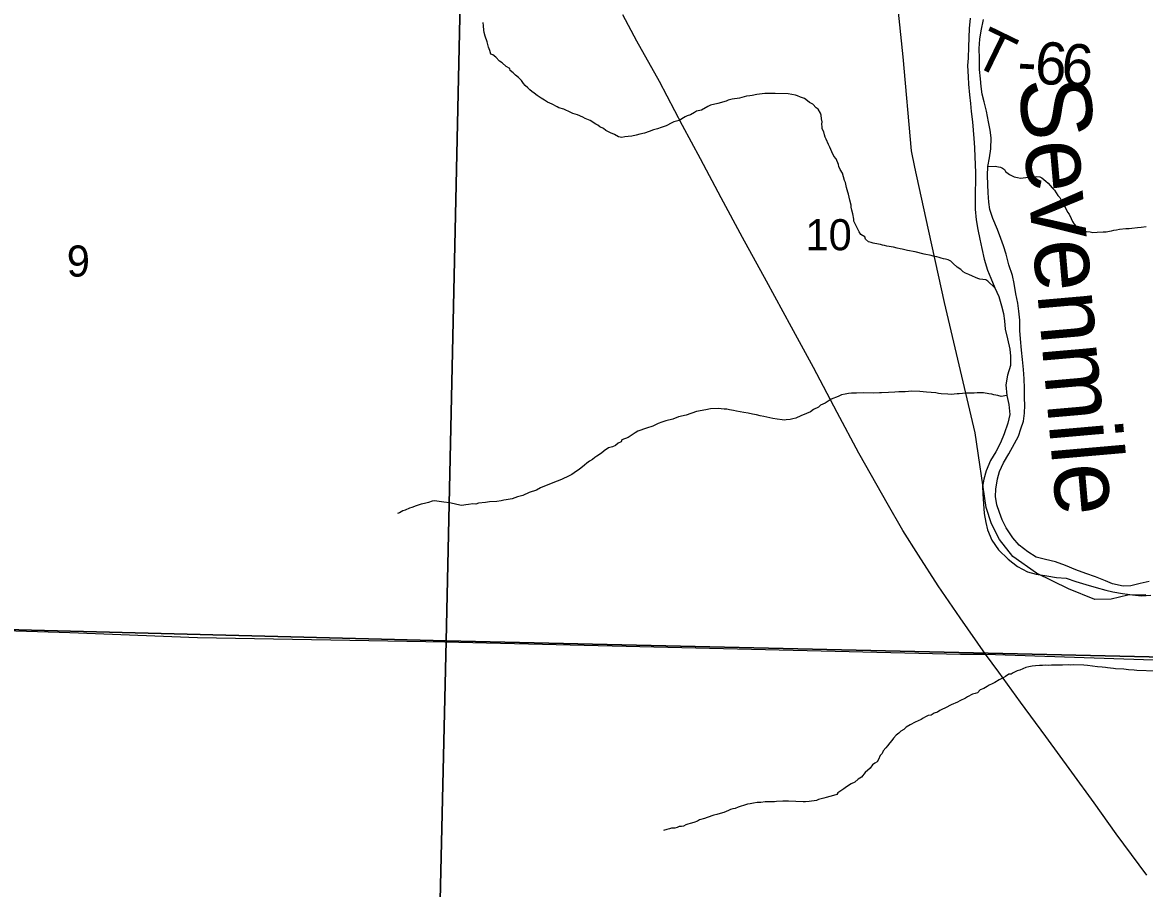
# Model space of a CAD drawing. Extents: x 1310247 to 1552180, y 377264 to 706493.
# Drawn here: x 1359826 to 1367792, y 565557 to 571710 of the extents above; entities that cross this region are included whole.
import ezdxf

# ---------------------------------------------------------------- set-up
doc = ezdxf.new("R2010")
doc.units = 0
for name, color, linetype in [('GM_X_County_Road', 7, 'Continuous'), ('GM_X_Major_River', 7, 'Continuous'), ('GM_X_Major_River_Text', 7, 'Continuous'), ('GM_X_Minor_River', 7, 'Continuous'), ('GM_X_Section', 7, 'Continuous'), ('GM_X_Section_Text', 7, 'Continuous'), ('GM_X_Township_Road', 7, 'Continuous'), ('GM_X_Township_Road_Text', 7, 'Continuous'), ('GM_X_US_Route', 7, 'Continuous')]:
    doc.layers.add(name, color=color, linetype=linetype)

msp = doc.modelspace()

# ---------------------------------------------------------------- linework, layer by layer
at = {"layer": 'GM_X_County_Road'}
msp.add_lwpolyline([(1367802.3, 567644.5), (1367672.5, 567641), (1367555.6, 567614.2), (1367438.7, 567610.6), (1367251.7, 567685.4), (1367024.9, 567797.7), (1366857.7, 567916.9), (1366763, 568037.3), (1366705.8, 568148.4), (1366668.4, 568264.1), (1366590, 568794.8), (1366372.6, 569720.6), (1366239.8, 570323.1), (1366162.2, 570681.5), (1366137.8, 570798.3), (1366078, 571466.1), (1365974.7, 572467)], dxfattribs=at)
at = {"layer": 'GM_X_Major_River'}
for points in [[(1366553.1, 571739.3), (1366547.1, 571667.3), (1366543.4, 571537), (1366539.2, 571456.9), (1366535.7, 571402.8), (1366539.4, 571322.5), (1366542, 571270.2), (1366549.9, 571195.8), (1366556.2, 571133.5), (1366560.7, 571077.2), (1366570.6, 571002.7), (1366575, 570944.4), (1366581.3, 570884.1), (1366585.6, 570821.8), (1366587.7, 570753.5), (1366590.3, 570703.3), (1366592.5, 570639.1), (1366592.6, 570570.9), (1366589.2, 570518.8), (1366589.2, 570448.7), (1366589.4, 570382.5), (1366597.3, 570308.1), (1366607.4, 570239.6), (1366621.6, 570171), (1366635.8, 570104.5), (1366653.7, 570027.8), (1366677.5, 569948.9), (1366700.1, 569894.1), (1366730.2, 569825.1), (1366756.5, 569762.2), (1366776.8, 569697.5), (1366791.3, 569643), (1366797.9, 569590.7), (1366802.2, 569530.4), (1366818.3, 569461.8), (1366836.3, 569389.1), (1366840.9, 569338.8), (1366841.1, 569272.7), (1366819.1, 569203.1), (1366807.2, 569135.2), (1366815.1, 569060.8), (1366829.4, 568996.3), (1366835.4, 568925.9), (1366821.7, 568864.2), (1366795.4, 568786.7), (1366769.6, 568723.3), (1366735.7, 568660), (1366697.9, 568596.9), (1366667.8, 568523.6), (1366652.1, 568465.9), (1366642.7, 568414), (1366643.2, 568361.9), (1366649.2, 568289.5), (1366653.3, 568221.2), (1366665.5, 568156.8), (1366678.2, 568106.3), (1366708.1, 568031.3), (1366756.4, 567963.8), (1366824.7, 567897.8), (1366889.4, 567845.8), (1366960.5, 567807.8), (1367022.2, 567790.1), (1367098.1, 567779.9), (1367165.9, 567766), (1367236, 567762.1), (1367305.5, 567738.1), (1367375.1, 567718.2), (1367448.6, 567696.1), (1367516.3, 567676.2), (1367568.1, 567664.8), (1367635.9, 567652.8), (1367705.8, 567642.9)], [(1367565.7, 567722.9), (1367514.1, 567742.4), (1367444.8, 567772.4), (1367375.3, 567796.4), (1367303.8, 567822.4), (1367230.5, 567852.5), (1367159, 567878.5), (1367089.3, 567894.5), (1367023.6, 567910.3), (1366962.5, 567948.1), (1366901.6, 567995.9), (1366857, 568049.2), (1366810.8, 568118.7), (1366782.3, 568175.6), (1366761.8, 568228.3), (1366743.2, 568282.9), (1366732.9, 568343.3), (1366736.4, 568395.4), (1366748.4, 568467.2), (1366761.9, 568521), (1366789.7, 568582.4), (1366827.6, 568645.5), (1366869.7, 568718.5), (1366897.3, 568771.9), (1366912.7, 568823.6), (1366932.3, 568877.2), (1366939.9, 568935.1), (1366941.5, 568991.2), (1366940.9, 569041.3), (1366938.8, 569111.6), (1366936.7, 569177.8), (1366932.5, 569244.1), (1366926.5, 569316.4), (1366918.4, 569382.8), (1366910.6, 569463.2), (1366906.2, 569521.5), (1366906.2, 569593.7), (1366900, 569658), (1366891.5, 569714.4), (1366879.4, 569782.9), (1366865.4, 569855.5), (1366854.9, 569911.9), (1366829, 569986.8), (1366809, 570063.6), (1366790.6, 570122.2), (1366772.1, 570174.9), (1366747.8, 570239.7), (1366715.9, 570316.8), (1366693.6, 570381.6), (1366687, 570431.9), (1366680.8, 570498.3), (1366678.5, 570558.5), (1366678.3, 570622.7), (1366680.1, 570686.8), (1366691.8, 570748.7), (1366701.7, 570812.6), (1366703.8, 570890.7), (1366697.3, 570945), (1366684.9, 571003.6), (1366669, 571078.2), (1366652.8, 571146.8), (1366640.3, 571199.3), (1366631.8, 571253.7), (1366627.3, 571310), (1366621.1, 571374.4), (1366619.3, 571452.6), (1366617.3, 571524.9), (1366623.1, 571590.9), (1366632.8, 571650.9), (1366649.1, 571730.6)], [(1367824.7, 567737.8), (1367762.2, 567723.5), (1367695.6, 567707.3), (1367641.4, 567704.8), (1367565.7, 567722.9)], [(1367705.8, 567642.9), (1367769.8, 567637.1), (1367836.1, 567641.3)]]:
    msp.add_lwpolyline(points, dxfattribs=at)
at = {"layer": 'GM_X_Minor_River'}
for points in [[(1364545.3, 571046.3), (1364530.9, 571038.8), (1364487.8, 571014.1), (1364451.2, 571003.3), (1364436.9, 570995.7), (1364395.9, 570975), (1364359.3, 570964.2), (1364334.8, 570955), (1364306.3, 570945.9), (1364275.7, 570934.8), (1364241.1, 570924), (1364208.6, 570915), (1364182.3, 570909.9), (1364151.8, 570902.9), (1364125.5, 570899.8), (1364101.3, 570896.6), (1364081, 570893.3), (1364056.9, 570896.1), (1364029.3, 570913.2), (1363999.5, 570924.3), (1363967.8, 570941.4), (1363950.2, 570956.2), (1363924.4, 570967.1), (1363910.7, 570979.7), (1363896.8, 570986.2), (1363857.4, 571013.7), (1363821.6, 571027), (1363803.8, 571035.7), (1363766.1, 571053.1), (1363732.2, 571062.3), (1363718.3, 571068.8), (1363668.7, 571092.7), (1363634.8, 571101.9), (1363621, 571110.4), (1363587.4, 571129.7), (1363553.6, 571142.9), (1363531.9, 571157.8), (1363508.3, 571172.7), (1363480.6, 571189.7), (1363459.1, 571206.6), (1363441.3, 571219.3), (1363427.6, 571229.8), (1363414, 571244.4), (1363394.4, 571261.2), (1363382.8, 571275.7), (1363369.4, 571296.2), (1363348, 571319.1), (1363326.3, 571334), (1363308.8, 571352.7), (1363289.2, 571367.4), (1363285.6, 571381.7), (1363260, 571396.6), (1363230.6, 571423.8), (1363212.9, 571434.5), (1363185.7, 571463.6), (1363166, 571478.4), (1363152.1, 571484.9), (1363144.9, 571509.3), (1363133.6, 571533.9), (1363130.2, 571552.1), (1363124.8, 571572.4), (1363110, 571611.2), (1363102.8, 571637.6), (1363101.4, 571655.8), (1363098.4, 571686.1), (1363097.2, 571710.3)], [(1366730.2, 569825.1), (1366679.2, 569871.8), (1366665.4, 569880.4), (1366623.3, 569885.8), (1366609.3, 569890.4), (1366591.4, 569897), (1366569.6, 569907.8), (1366543.8, 569918.8), (1366522, 569929.6), (1366504.2, 569938.2), (1366488.6, 569954.9), (1366463, 569971.9), (1366433.7, 569997), (1366416.1, 570013.7), (1366398.3, 570024.4), (1366378.3, 570029.1), (1366364.3, 570031.6), (1366348.4, 570036.2), (1366334.4, 570040.7), (1366316.4, 570045.3), (1366292.4, 570050.2), (1366276.5, 570054.8), (1366226.4, 570062.5), (1366164.6, 570080.8), (1366108.5, 570090.8), (1366070.5, 570098.1), (1366056.5, 570102.6), (1366036.5, 570107.3), (1366010.6, 570114.2), (1365962.5, 570119.9), (1365946.5, 570124.5), (1365932.5, 570127), (1365918.5, 570131.5), (1365902.5, 570134.1), (1365864.5, 570141.4), (1365850.5, 570145.9), (1365832.6, 570150.6), (1365811, 570169.4), (1365805.5, 570185.7), (1365777.9, 570202.8), (1365766.4, 570221.3), (1365728.8, 570299), (1365729.2, 570313.1), (1365720.4, 570349.7), (1365713.2, 570376.1), (1365709.9, 570398.3), (1365708.4, 570412.5), (1365699.5, 570447), (1365690.8, 570489.5), (1365685.2, 570503.8), (1365676.3, 570538.3), (1365669.4, 570572.8), (1365661.8, 570587.2), (1365647.4, 570638), (1365630.2, 570664.7), (1365622.9, 570687.1), (1365619.3, 570701.3), (1365602.5, 570740.2), (1365587.1, 570760.8), (1365572, 570791.5), (1365557, 570824.3), (1365549.5, 570842.6), (1365532.7, 570881.4), (1365525.1, 570895.8), (1365519.5, 570910.1), (1365514.2, 570932.4), (1365502.9, 570954.9), (1365503.4, 570969), (1365502, 570987.2), (1365502.5, 571003.3), (1365499.2, 571025.5), (1365496.1, 571051.8), (1365490.5, 571066.1), (1365475.3, 571092.8), (1365461.5, 571103.3), (1365436.2, 571128.3), (1365414.4, 571141.2), (1365398.8, 571153.8), (1365377.1, 571168.6), (1365349.3, 571179.6), (1365329.4, 571188.4), (1365313.5, 571193), (1365261.4, 571202.8), (1365168.9, 571206), (1365096.3, 571204.5), (1365039.7, 571198.4), (1365007.3, 571191.4), (1364989.1, 571188), (1364966.8, 571184.8), (1364916, 571172.4), (1364863.4, 571164.2), (1364837, 571157), (1364822.7, 571151.5), (1364763.7, 571133.4), (1364710.9, 571121.1), (1364690.5, 571111.8), (1364647.3, 571087.1), (1364610.8, 571078.3), (1364596.4, 571068.7), (1364567.7, 571053.6), (1364545.3, 571046.3)], [(1366680.1, 570686.8), (1366732.6, 570689.1), (1366754.6, 570684.4), (1366768.6, 570681.9), (1366784.5, 570673.3), (1366798.3, 570664.7), (1366805.9, 570650.4), (1366833.3, 570629.3), (1366853.2, 570620.6), (1366867, 570612), (1366891, 570607.2), (1366911.1, 570604.5), (1366949.5, 570609.2), (1366981.8, 570612.1), (1367028.2, 570614.5), (1367048.3, 570611.8), (1367064.1, 570605.3), (1367091.6, 570582.2), (1367107.2, 570567.5), (1367136.3, 570534.3), (1367151.9, 570517.7), (1367176.8, 570480.6), (1367190.4, 570466.1), (1367213.1, 570423), (1367224.7, 570406.5), (1367245.3, 570361.5), (1367256.9, 570347), (1367272, 570316.3), (1367281.4, 570295.9), (1367292.9, 570277.4), (1367306.4, 570260.8), (1367320.1, 570248.3), (1367340, 570239.5), (1367377.7, 570224.1), (1367405.8, 570221.2), (1367425.9, 570218.4), (1367456.1, 570219.4), (1367498.5, 570222), (1367518.7, 570223.3), (1367542.9, 570226.5), (1367557.1, 570230), (1367573.4, 570233.5), (1367593.6, 570236.8), (1367613.9, 570242.2), (1367660.4, 570246.6), (1367682.5, 570245.8), (1367702.8, 570249.2), (1367741.1, 570251.9), (1367767.4, 570255), (1367803.8, 570259.8)], [(1366815.1, 569060.8), (1366774.8, 569053.5), (1366750.8, 569060.4), (1366722.8, 569065.4), (1366706.8, 569068), (1366686.8, 569072.7), (1366648.7, 569078), (1366604.5, 569079.5), (1366582.2, 569076.3), (1366558, 569077.1), (1366523.8, 569076.3), (1366475.3, 569071.9), (1366461.2, 569070.4), (1366418.8, 569067.8), (1366396.6, 569068.6), (1366348.4, 569072.3), (1366328.4, 569075), (1366310.3, 569077.6), (1366244.1, 569083.9), (1366197.9, 569087.5), (1366139.6, 569089.5), (1366115.4, 569088.3), (1366093.1, 569085.1), (1366048.8, 569084.6), (1366018.5, 569083.6), (1365974.1, 569081.1), (1365925.7, 569078.8), (1365909.6, 569079.3), (1365865.2, 569076.8), (1365794.8, 569079.3), (1365746.4, 569076.9), (1365712.1, 569076.1), (1365689.9, 569072.8), (1365665.6, 569069.6), (1365641.3, 569064.4), (1365616.7, 569053.2), (1365567.7, 569032.8), (1365524.5, 569004.1), (1365491.8, 568991.1), (1365477.3, 568977.5), (1365442.5, 568960.6), (1365419.7, 568943.3), (1365391.2, 568932.2), (1365352.3, 568915.4), (1365315.5, 568898.6), (1365295.2, 568893.2), (1365277, 568889.8), (1365248.7, 568886.8), (1365232.5, 568885.3), (1365218.5, 568887.8), (1365184.4, 568891), (1365152.3, 568896.1), (1365132.3, 568900.8), (1365088.3, 568910.4), (1365064.3, 568915.3), (1365036.4, 568922.3), (1365008.3, 568927.3), (1364978.4, 568934.3), (1364946.3, 568939.5), (1364920.3, 568944.4), (1364896.3, 568949.2), (1364874.3, 568954), (1364846.2, 568957), (1364826.2, 568961.7), (1364808.1, 568962.3), (1364786.1, 568965.1), (1364766, 568967.8), (1364709.6, 568965.7), (1364677.1, 568958.8), (1364610.2, 568947), (1364536.8, 568919.4), (1364484.1, 568909.1), (1364443.3, 568892.4), (1364394.5, 568880), (1364366, 568870.9), (1364339.5, 568861.8), (1364300.6, 568843), (1364255.9, 568828.4), (1364194.7, 568806.4), (1364176.2, 568795), (1364126.8, 568762.4), (1364081.8, 568743.9), (1364077.4, 568730), (1364054.9, 568720.7), (1364036.2, 568705.2), (1364013.8, 568695.9), (1363987.3, 568686.8), (1363956.4, 568665.7), (1363935.7, 568650.3), (1363904.8, 568629.3), (1363890.4, 568619.7), (1363871.8, 568606.2), (1363851.3, 568592.9), (1363832.7, 568579.4), (1363816.1, 568565.9), (1363778.8, 568535), (1363758.2, 568521.6), (1363725.3, 568498.6), (1363688.4, 568479.8), (1363672, 568472.3), (1363651.6, 568462.9)], [(1363651.6, 568462.9), (1363623, 568451.8), (1363592.3, 568438.8), (1363561.8, 568427.8), (1363531.1, 568414.8), (1363502.6, 568403.7), (1363475.8, 568386.5), (1363422.9, 568370.2), (1363377.9, 568349.6), (1363339.4, 568340.9), (1363302.6, 568326), (1363260.1, 568319.5), (1363243.9, 568316), (1363223.5, 568310.7), (1363193.2, 568305.7), (1363140.7, 568303.5), (1363112.4, 568300.4), (1363063.9, 568294), (1363045.6, 568288.6), (1363023.5, 568289.4), (1362993.1, 568284.4), (1362972.9, 568283.1), (1362944.5, 568278), (1362930.5, 568280.5), (1362870.6, 568294.7), (1362856.6, 568297.2), (1362816.5, 568302.6), (1362800.4, 568305.1), (1362768.4, 568310.3), (1362754.3, 568310.8), (1362734.1, 568309.4), (1362707.6, 568300.3), (1362679.2, 568293.2), (1362656.9, 568287.9), (1362634.5, 568280.7), (1362620.2, 568275.1), (1362589.6, 568264.1), (1362573.3, 568258.6), (1362542.7, 568245.6), (1362526.4, 568240.1), (1362503.8, 568226.8), (1362487.5, 568221.3)], [(1367871.7, 567102.3), (1367736.9, 567107), (1367718.9, 567109.6), (1367678.7, 567111), (1367662.6, 567113.5), (1367644.6, 567116.2), (1367586.3, 567118.2), (1367572.3, 567120.7), (1367530.1, 567124.2), (1367514, 567126.7), (1367492, 567129.5), (1367457.9, 567132.7), (1367387.7, 567141.1), (1367361.6, 567144), (1367291.2, 567146.4), (1367266.9, 567145.3), (1367248.8, 567145.9), (1367208.6, 567145.3), (1367186.4, 567144), (1367148.1, 567143.3), (1367132, 567143.9), (1367113.8, 567142.5), (1367089.7, 567143.3), (1367067.5, 567142.1), (1367047.3, 567142.8), (1367017, 567139.8), (1366994.8, 567136.5), (1366970.4, 567131.3), (1366950.2, 567128), (1366927.7, 567118.7), (1366907.3, 567109.4), (1366887, 567104), (1366860.3, 567088.9), (1366845.9, 567081.3), (1366829.8, 567079.8), (1366805, 567062.6), (1366788.7, 567055.1), (1366760, 567040), (1366729.1, 567020.9), (1366710.7, 567011.5), (1366688.2, 567002.2), (1366673.8, 566992.7), (1366651.1, 566977.4), (1366624.6, 566968.2), (1366605.9, 566948.7), (1366589.6, 566943.3), (1366571.3, 566937.9), (1366534.4, 566919), (1366520, 566909.4), (1366481.1, 566890.7), (1366464.6, 566881.2), (1366419.7, 566862.6), (1366378.7, 566841.9), (1366352.1, 566828.7), (1366337.8, 566821.2), (1366321.3, 566809.7), (1366298.9, 566802.4)], [(1366298.9, 566802.4), (1366278.3, 566789), (1366256, 566785.8), (1366237.6, 566776.3), (1366221.2, 566768.8), (1366206.7, 566757.3), (1366163.8, 566738.6), (1366127, 566719.8), (1366100.3, 566704.6), (1366083.6, 566687.1), (1366063, 566675.7), (1366048.4, 566660.1), (1366029.9, 566646.7), (1366011, 566625.2), (1365998.4, 566609.5), (1365983.7, 566591.9), (1365967, 566572.4), (1365954.4, 566556.7), (1365937.5, 566535.2), (1365928.9, 566517.4), (1365916.3, 566501.7), (1365903.3, 566474), (1365892.7, 566458.3), (1365878.2, 566448.7), (1365861.7, 566435.2), (1365844.8, 566411.6), (1365807.6, 566382.7), (1365782.3, 566349.4), (1365759.6, 566334.1), (1365734.7, 566312.8), (1365708.2, 566301.7), (1365677.3, 566280.6), (1365656.6, 566265.2), (1365615.5, 566238.5), (1365606.9, 566224.7), (1365584.5, 566217.4), (1365531.8, 566205.1), (1365515.5, 566199.7), (1365476.9, 566188.9), (1365462.6, 566183.4), (1365411.9, 566175), (1365385.7, 566173.9), (1365367.6, 566174.6), (1365265, 566178.1), (1365224.7, 566177.5), (1365180.3, 566175), (1365164.2, 566173.5), (1365119.8, 566173), (1365099.7, 566173.7), (1365067.3, 566168.8), (1365041.1, 566167.7), (1365016.9, 566164.5), (1364992.5, 566159.3), (1364974.3, 566155.9), (1364943.8, 566146.9), (1364927.5, 566143.4), (1364907.2, 566136.1), (1364884.7, 566126.8), (1364868.5, 566123.3), (1364852.2, 566117.9), (1364837.9, 566112.3), (1364805.2, 566097.4), (1364778.7, 566090.2), (1364756.3, 566082.9), (1364734, 566077.7), (1364687.2, 566063.2), (1364668.8, 566055.8), (1364632.2, 566045), (1364617.8, 566035.4), (1364591.3, 566026.3), (1364566.9, 566019.1), (1364550.7, 566015.6), (1364536.4, 566010.1), (1364520, 566000.6), (1364505.8, 565999), (1364487.7, 565997.7), (1364473.4, 565992.1), (1364457.1, 565986.6), (1364434.9, 565985.4), (1364418.7, 565981.9), (1364400.3, 565976.5), (1364378, 565969.2)]]:
    msp.add_lwpolyline(points, dxfattribs=at)
at = {"layer": 'GM_X_Section'}
for points in [[(1357614.5, 572847.6), (1362952.1, 572720.2), (1362835.1, 567316.3), (1357497.7, 567453.6)], [(1368242.2, 572613.9), (1368136.9, 567195.8), (1362835.1, 567316.3), (1362952.1, 572720.2)], [(1362835.1, 567316.3), (1362710.2, 561996.6), (1357390.5, 562121.5), (1357497.7, 567453.6)], [(1368136.9, 567195.8), (1368035.3, 561851.6), (1362710.2, 561996.6), (1362835.1, 567316.3)]]:
    msp.add_lwpolyline(points, close=True, dxfattribs=at)
at = {"layer": 'GM_X_Township_Road'}
for points in [[(1356027.4, 567499.7), (1357187.3, 567474.5), (1358315.2, 567433.3), (1360163.1, 567376.2), (1361069.2, 567340.6), (1362825.4, 567309.8), (1366485.7, 567223.5), (1366662.9, 567222.6)], [(1366662.9, 567222.6), (1367855.4, 567181.8), (1369034.4, 567158.2)]]:
    msp.add_lwpolyline(points, dxfattribs=at)
at = {"layer": 'GM_X_US_Route'}
msp.add_lwpolyline([(1367808, 565652.1), (1367591.6, 565947.3), (1367435.1, 566165.8), (1367276.4, 566383.3), (1367090.5, 566636.4), (1366911.9, 566881.2), (1366757.5, 567093.4), (1366662.9, 567222.6), (1366483.3, 567481), (1366327.8, 567706.9), (1366187.9, 567925.8), (1366076.9, 568101.1), (1365964.5, 568295.4), (1365892.9, 568419.5), (1365764.3, 568650.3), (1365609.5, 568939.5), (1365441.5, 569257.9), (1365285.2, 569545.7), (1365108.5, 569872.9), (1364937.6, 570182.6), (1364785.7, 570463), (1364639.6, 570740.5), (1364512.6, 570977.1), (1364347.4, 571290.1), (1364188.3, 571576), (1364089, 571763)], dxfattribs=at)

# ---------------------------------------------------------------- texts
at = {"layer": 'GM_X_Major_River_Text'}
msp.add_text('Sevenmile', height=500.07, rotation=274.99802, dxfattribs=at).set_placement((1366898.4, 571301.4))
at = {"layer": 'GM_X_Section_Text'}
for s, p in [('10', (1365385, 570091.3)), ('9', (1360140.3, 569904.3))]:
    msp.add_text(s, height=221, rotation=0.00001, dxfattribs=at).set_placement(p)
at = {"layer": 'GM_X_Township_Road_Text'}
for s, rotation, p in [('T', 334.10338, (1366558.1, 571415)), ('6', 355.4156, (1367005.7, 571278)), ('6', 356.50526, (1367196.1, 571262.8)), ('-', 356.82069, (1366884.6, 571284.7))]:
    msp.add_text(s, height=300, rotation=rotation, dxfattribs=at).set_placement(p)

doc.saveas('drawing.dxf')
